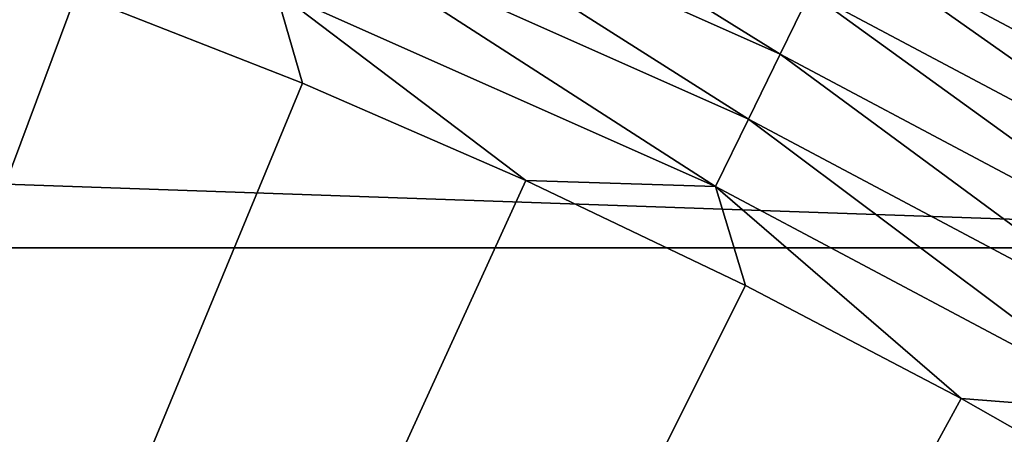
# Model space of a CAD drawing. Header units: metres. Extents: x -24 to 72, y -247 to 22.
# Tile 481 of 573: x 7.07 to 10.07, y 18.09 to 19.35. Entities that reach past the tile are written whole.
import ezdxf

# ---------------------------------------------------------------- set-up
doc = ezdxf.new("R2010")
doc.units = ezdxf.units.M
doc.layers.add('solid_509589_MEDIA_SW0001', color=7, linetype='CONTINUOUS')

msp = doc.modelspace()

# ---------------------------------------------------------------- linework, layer by layer
at = {"layer": 'solid_509589_MEDIA_SW0001'}
for points in [[(9.80452, 20.102245, 131.413147), (9.759768, 20.010489, 131.622665), (11.131855, 19.280937, 131.622665)], [(11.182899, 19.369349, 131.413147), (9.80452, 20.102245, 131.413147), (11.131855, 19.280937, 131.622665)], [(8.097749, 20.042631, 132.280243), (8.019887, 19.849918, 132.385696), (9.385012, 19.242125, 132.385696)], [(9.476126, 19.428938, 132.280243), (8.097749, 20.042631, 132.280243), (9.385012, 19.242125, 132.385696)], [(9.759768, 20.010489, 131.622665), (9.703523, 19.89517, 131.817245), (11.067702, 19.169823, 131.817245)], [(11.131855, 19.280937, 131.622665), (9.759768, 20.010489, 131.622665), (11.067702, 19.169823, 131.817245)], [(9.703523, 19.89517, 131.817245), (9.636727, 19.758221, 131.993607), (10.991517, 19.037867, 131.993607)], [(11.067702, 19.169823, 131.817245), (9.703523, 19.89517, 131.817245), (10.991517, 19.037867, 131.993607)], [(8.019887, 19.849918, 132.385696), (7.937574, 19.646187, 132.463425), (9.288688, 19.044632, 132.463425)], [(9.385012, 19.242125, 132.385696), (8.019887, 19.849918, 132.385696), (9.288688, 19.044632, 132.463425)], [(9.636727, 19.758221, 131.993607), (9.560503, 19.601936, 132.148819), (10.904576, 18.88728, 132.148819)], [(10.991517, 19.037867, 131.993607), (9.636727, 19.758221, 131.993607), (10.904576, 18.88728, 132.148819)], [(7.244887, 19.424294, 132.530869), (6.546972, 19.670504, 132.530869), (0, 0, 132.892746)], [(7.937574, 19.646187, 132.463425), (7.85219, 19.434851, 132.5121), (9.188768, 18.839767, 132.5121)], [(9.288688, 19.044632, 132.463425), (7.937574, 19.646187, 132.463425), (9.188768, 18.839767, 132.5121)], [(9.560503, 19.601936, 132.148819), (9.476126, 19.428938, 132.280243), (10.808336, 18.720589, 132.280243)], [(10.904576, 18.88728, 132.148819), (9.560503, 19.601936, 132.148819), (10.808336, 18.720589, 132.280243)], [(-12.581787, 18.653372), (-11.249941, 19.485615), (12.581787, 18.653372)], [(-11.249941, 19.485615), (11.249941, 19.485615), (12.581787, 18.653372)], [(7.933569, 19.15333, 132.530869), (7.244887, 19.424294, 132.530869), (0, 0, 132.892746)], [(7.85219, 19.434851, 132.5121), (7.244887, 19.424294, 132.530869), (7.933569, 19.15333, 132.530869)], [(7.85219, 19.434851, 132.5121), (7.933569, 19.15333, 132.530869), (8.612141, 18.857958, 132.530869)], [(9.188768, 18.839767, 132.5121), (7.85219, 19.434851, 132.5121), (8.612141, 18.857958, 132.530869)], [(9.476126, 19.428938, 132.280243), (9.385012, 19.242125, 132.385696), (10.704413, 18.540586, 132.385696)], [(10.808336, 18.720589, 132.280243), (9.476126, 19.428938, 132.280243), (10.704413, 18.540586, 132.385696)], [(9.385012, 19.242125, 132.385696), (9.288688, 19.044632, 132.463425), (10.594547, 18.350294, 132.463425)], [(10.704413, 18.540586, 132.385696), (9.385012, 19.242125, 132.385696), (10.594547, 18.350294, 132.463425)], [(8.612141, 18.857958, 132.530869), (7.933569, 19.15333, 132.530869), (0, 0, 132.892746)], [(9.288688, 19.044632, 132.463425), (9.188768, 18.839767, 132.5121), (10.480581, 18.152899, 132.5121)], [(10.594547, 18.350294, 132.463425), (9.288688, 19.044632, 132.463425), (10.480581, 18.152899, 132.5121)], [(9.279737, 18.538555, 132.530869), (8.612141, 18.857958, 132.530869), (0, 0, 132.892746)], [(9.188768, 18.839767, 132.5121), (8.612141, 18.857958, 132.530869), (9.279737, 18.538555, 132.530869)], [(9.188768, 18.839767, 132.5121), (9.279737, 18.538555, 132.530869), (9.93551, 18.195526, 132.530869)], [(10.480581, 18.152899, 132.5121), (9.188768, 18.839767, 132.5121), (9.93551, 18.195526, 132.530869)], [(-13.852796, 17.72991), (-12.581787, 18.653372), (13.852796, 17.72991)], [(-12.581787, 18.653372), (12.581787, 18.653372), (13.852796, 17.72991)], [(9.93551, 18.195526, 132.530869), (9.279737, 18.538555, 132.530869), (0, 0, 132.892746)], [(10.578619, 17.829311, 132.530869), (9.93551, 18.195526, 132.530869), (0, 0, 132.892746)], [(10.480581, 18.152899, 132.5121), (9.93551, 18.195526, 132.530869), (10.578619, 17.829311, 132.530869)]]:
    msp.add_3dface(points, dxfattribs=at)

doc.saveas('drawing.dxf')
